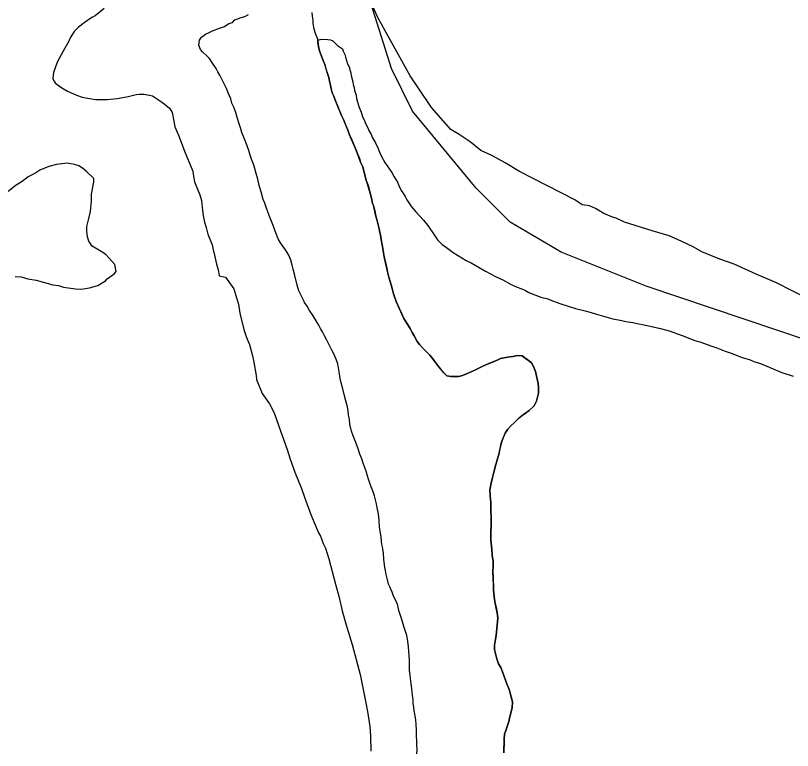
# Model space of a CAD drawing. Extents: x 3172231 to 3210228, y 940198 to 965780.
# Drawn here: x 3178967 to 3179621, y 952471 to 953089 of the extents above; entities that cross this region are included whole.
import ezdxf

# ---------------------------------------------------------------- set-up
doc = ezdxf.new("R2010")
doc.units = 0
doc.layers.add('V-SITE-VEGE', color=7, linetype='Continuous')
doc.layers.add('V-TOPO-SHOR', color=7, linetype='Continuous')

msp = doc.modelspace()

# ---------------------------------------------------------------- linework, layer by layer
at = {"layer": 'V-SITE-VEGE'}
for points in [[(3179041.602, 953094.711), (3179034.125, 953088.497), (3179031.258, 953087.096), (3179024.938, 953082.586), (3179020.051, 953078.923), (3179016.312, 953075.529), (3179013.123, 953070.135), (3179012.244, 953067.859), (3179007.02, 953058.201)], [(3179633.552, 952850.601), (3179607.18, 952864.085), (3179589.924, 952871.374), (3179571.658, 952879.691), (3179559.47, 952883.875), (3179544.241, 952890.126), (3179537.147, 952894.265), (3179523.956, 952900.497), (3179516.851, 952903.618), (3179502.624, 952907.822), (3179479.254, 952915.165), (3179472.149, 952918.286), (3179469.102, 952919.332), (3179461.998, 952922.451), (3179454.903, 952926.592), (3179449.826, 952928.675), (3179443.723, 952929.748), (3179437.647, 952933.879), (3179390.989, 952957.734), (3179378.828, 952964.978), (3179367.675, 952971.192), (3179358.543, 952975.349), (3179349.437, 952982.562), (3179340.322, 952988.759), (3179333.227, 952992.898), (3179327.178, 953000.085), (3179317.089, 953011.386), (3179306.03, 953027.786), (3179298.989, 953038.04), (3179277.931, 953075.93), (3179271.921, 953087.192), (3179266.928, 953098.444)], [(3179317.872, 952800.448), (3179315.586, 952803.137), (3179309.596, 952809.058), (3179306.782, 952812.283), (3179305.029, 952814.788), (3179302.405, 952819.433), (3179300.654, 952822.294), (3179299.085, 952825.683), (3179293.83, 952834.088), (3179289.646, 952842.837), (3179287.209, 952848.369), (3179285.134, 952854.787), (3179284.276, 952858.173), (3179283.07, 952862.273), (3179280.997, 952868.691), (3179277.243, 952885.79), (3179276.742, 952889.171), (3179275.386, 952896.116), (3179274.712, 952900.39), (3179274.218, 952904.482), (3179273.522, 952906.266), (3179273.02, 952909.471), (3179271.47, 952914.995), (3179271.136, 952917.309), (3179270.274, 952920.162), (3179268.224, 952929.068), (3179267.351, 952930.854), (3179266.504, 952935.307), (3179265.476, 952939.403), (3179262.719, 952948.848), (3179262.369, 952949.387), (3179261.162, 952953.485), (3179259.104, 952961.681), (3179257.361, 952965.431), (3179254.59, 952973.277), (3179252.854, 952977.559), (3179247.975, 952988.444), (3179246.591, 952992.37), (3179242.941, 953001.469), (3179241.194, 953004.687), (3179237.723, 953013.606), (3179236.152, 953016.997), (3179234.768, 953020.921), (3179233.551, 953023.954), (3179232.515, 953027.164), (3179232.009, 953030.188), (3179231.153, 953033.752), (3179230.647, 953036.779), (3179229.435, 953040.166), (3179227.196, 953047.654), (3179225.804, 953051.043), (3179224.593, 953054.789), (3179222.855, 953059.069), (3179222.001, 953062.811), (3179221.462, 953066.25), (3179221.482, 953067.986), (3179224.346, 953068.818), (3179229.769, 953068.769), (3179232.048, 953068.461), (3179234.039, 953067.587), (3179237.998, 953063.554), (3179242.257, 953060.947), (3179242.808, 953058.944), (3179244.211, 953056.077), (3179244.76, 953053.79), (3179246.423, 953048.35), (3179248.108, 953045.192), (3179248.377, 953043.197), (3179249.208, 953040.619), (3179249.472, 953038.331), (3179250.855, 953033.183), (3179251.119, 953030.897), (3179251.953, 953028.319), (3179252.213, 953025.748), (3179253.605, 953021.738), (3179253.867, 953019.168), (3179255.803, 953012.299), (3179257.757, 953007.429), (3179258.867, 953003.994), (3179260.546, 953000.267), (3179261.662, 952997.404), (3179263.346, 952994.248), (3179264.183, 952992.241), (3179266.151, 952988.798), (3179267.268, 952985.935), (3179269.797, 952981.63), (3179271.759, 952977.616), (3179273.151, 952973.891), (3179274.548, 952970.739), (3179277.643, 952965.289), (3179283.559, 952956.956), (3179285.525, 952953.229), (3179288.337, 952948.633), (3179289.454, 952945.774), (3179291.415, 952941.758), (3179292.825, 952939.747), (3179294.795, 952936.589), (3179296.196, 952933.721), (3179300.14, 952927.977), (3179303.81, 952923.662), (3179310.314, 952916.754)], [(3179007.02, 953058.201), (3179002.379, 953050.251), (3179000.333, 953044.846), (3178999.158, 953040.861), (3178998.541, 953036.013), (3178999.379, 953034.008), (3179000.505, 953032.284), (3179002.205, 953030.842), (3179006.174, 953027.952), (3179010.719, 953025.341), (3179018.393, 953021.847), (3179023.23, 953020.09), (3179034.346, 953018.275), (3179044.337, 953018.185), (3179052.621, 953018.967), (3179057.481, 953019.778), (3179061.769, 953020.598), (3179068.64, 953022.533), (3179071.208, 953022.795), (3179074.919, 953022.76), (3179079.765, 953021.861), (3179082.325, 953021.267), (3179086.583, 953018.373), (3179090.841, 953015.766), (3179096.505, 953010.863), (3179098.756, 953007.417), (3179100.403, 952999.98), (3179101.216, 952995.12), (3179104.294, 952988.241), (3179109.866, 952973.348), (3179116.293, 952957.876), (3179116.555, 952955.305), (3179117.639, 952949.016), (3179122.105, 952938.129), (3179123.492, 952933.263), (3179124.272, 952924.979), (3179124.805, 952920.69), (3179126.181, 952914.97), (3179127.567, 952910.675), (3179128.944, 952904.955), (3179132.573, 952896.073), (3179133.392, 952891.785), (3179134.219, 952888.635), (3179136.136, 952879.771), (3179137.521, 952874.905), (3179138.332, 952870.045), (3179143.744, 952868.855), (3179146.562, 952864.833), (3179150.796, 952859.086), (3179153.284, 952850.501), (3179154.673, 952846.204), (3179155.746, 952838.489), (3179159.045, 952824.758), (3179161.269, 952818.171), (3179163.784, 952812.154), (3179166.553, 952802.711), (3179167.645, 952797.278), (3179169.541, 952786.128), (3179169.797, 952782.7), (3179174.542, 952770.955), (3179180.744, 952762.335), (3179184.672, 952754.591), (3179188.843, 952742.565), (3179195.526, 952723.951), (3179198.018, 952715.65), (3179201.918, 952704.767), (3179207.501, 952691.013), (3179210.29, 952683.855), (3179215.582, 952669.249), (3179218.374, 952662.374), (3179220.053, 952658.646), (3179222.007, 952653.776), (3179223.694, 952650.905), (3179225.922, 952644.892), (3179227.884, 952640.88), (3179230.66, 952632.006), (3179236.173, 952610.547), (3179239.214, 952599.388), (3179241.964, 952588.23), (3179245.008, 952577.355), (3179250.271, 952559.896), (3179256.894, 952534.716), (3179261.543, 952512.124), (3179263.178, 952503.545), (3179265.062, 952490.968), (3179265.557, 952482.686), (3179266.014, 952470.124)], [(3179042.67, 952865.775), (3179044.113, 952867.473), (3179050.145, 952871.7), (3179051.875, 952873.682), (3179050.786, 952879.402), (3179048.24, 952882.28), (3179043.155, 952887.75), (3179039.182, 952890.353), (3179031.516, 952894.99), (3179028.698, 952899.012), (3179027.59, 952902.733), (3179027.064, 952907.589), (3179027.097, 952911.298), (3179028.872, 952918.134), (3179030.068, 952924.118), (3179031.006, 952932.96), (3179031.055, 952938.667), (3179032.862, 952948.928), (3179032.886, 952951.781), (3179027.228, 952957.255), (3179023.545, 952960.429), (3179020.424, 952962.455), (3179016.723, 952963.63), (3179010.452, 952964.544), (3179001.595, 952963.483), (3178995.015, 952961.828), (3178987.566, 952958.756), (3178983.257, 952955.942), (3178977.809, 952953.136), (3178972.634, 952949.188), (3178967.754, 952946.091), (3178960.856, 952940.73)], [(3179310.314, 952916.754), (3179313.982, 952912.152), (3179319.899, 952903.536), (3179322.152, 952900.089), (3179325.828, 952896.345), (3179329.514, 952893.742), (3179335.185, 952889.413), (3179346.257, 952882.745), (3179350.236, 952880.711), (3179357.052, 952876.939), (3179362.446, 952873.75), (3179370.683, 952869.394), (3179376.938, 952866.482), (3179384.04, 952862.707), (3179387.735, 952860.96), (3179393.422, 952858.625), (3179395.98, 952857.46), (3179398.823, 952856.008), (3179409.061, 952851.918), (3179414.756, 952850.44), (3179417.318, 952849.561), (3179424.998, 952846.636), (3179432.68, 952843.999), (3179438.091, 952842.522), (3179446.351, 952840.449), (3179451.19, 952838.979), (3179455.747, 952837.795), (3179469.409, 952833.675), (3179477.106, 952832.462), (3179480.524, 952831.575), (3179486.223, 952830.668), (3179489.926, 952829.777), (3179495.91, 952828.581), (3179509.585, 952825.603), (3179516.986, 952823.539), (3179527.8, 952819.73)], [(3178966.775, 952869.316), (3178971.909, 952868.982), (3178977.605, 952867.506), (3178984.445, 952866.299), (3178998.396, 952862.463), (3179003.243, 952861.849), (3179007.511, 952860.383), (3179017.487, 952858.865), (3179022.624, 952858.82), (3179029.202, 952859.901), (3179036.356, 952861.835), (3179042.67, 952865.775)], [(3179527.8, 952819.73), (3179538.324, 952815.64), (3179542.595, 952814.458), (3179552.837, 952810.657), (3179556.822, 952809.477), (3179563.933, 952806.557), (3179569.909, 952804.507), (3179577.304, 952801.584), (3179584.988, 952799.231), (3179588.115, 952797.775), (3179593.811, 952796.297), (3179611.725, 952788.713), (3179621.115, 952785.485)], [(3179377.905, 952468.737), (3179378.011, 952480.29), (3179378.404, 952484.376), (3179379.5, 952487.386), (3179381.88, 952495.009), (3179382.984, 952499.087), (3179384.833, 952506.713), (3179385.056, 952511.688), (3179382.308, 952522.02), (3179379.877, 952528.088), (3179377.448, 952534.689), (3179375.191, 952540.399), (3179373.442, 952543.614), (3179372.06, 952547.893), (3179369.821, 952555.734), (3179370.032, 952559.288), (3179370.419, 952562.661), (3179371.351, 952567.451), (3179372.326, 952576.507), (3179372.727, 952581.66), (3179372.578, 952584.683), (3179370.538, 952594.657), (3179370.032, 952597.682), (3179369.041, 952605.867), (3179369.078, 952609.777), (3179368.65, 952621.158), (3179368.871, 952625.778), (3179368.906, 952629.688), (3179367.89, 952634.853), (3179367.757, 952640.01), (3179366.94, 952647.659), (3179366.999, 952654.235), (3179367.23, 952660.1), (3179367.118, 952666.855), (3179366.809, 952672.014), (3179366.876, 952679.3), (3179366.217, 952684.994), (3179366.088, 952689.973), (3179367.204, 952695.474), (3179369.057, 952703.633), (3179370.716, 952710.016), (3179372.187, 952715.157), (3179373.651, 952719.765), (3179375.877, 952729.878), (3179378.791, 952737.492), (3179381.132, 952740.849), (3179383.291, 952743.495), (3179386.697, 952746.663), (3179390.285, 952750.186), (3179393.15, 952752.469), (3179396.013, 952754.399), (3179399.054, 952756.678), (3179403.357, 952760.551), (3179405.35, 952764.62), (3179407.011, 952771.36), (3179407.056, 952776.161), (3179406.73, 952779.362), (3179404.336, 952789.516), (3179402.773, 952793.62), (3179401.026, 952796.835), (3179398.557, 952798.814), (3179393.258, 952802.594), (3179389.351, 952802.809), (3179385.255, 952801.957), (3179380.805, 952801.466), (3179374.929, 952800.276), (3179372.248, 952798.879), (3179364.758, 952795.926), (3179360.652, 952794.187), (3179354.043, 952790.869), (3179350.298, 952789.305), (3179346.369, 952787.386), (3179342.978, 952785.995), (3179339.949, 952785.135), (3179333.373, 952785.196), (3179330.002, 952785.938), (3179327.532, 952787.916), (3179323.139, 952793.466), (3179317.872, 952800.448)]]:
    msp.add_lwpolyline(points, dxfattribs=at)
at = {"layer": 'V-TOPO-SHOR'}
for points in [[(3181198.294, 952087.423), (3181048.714, 952023.372), (3180977.099, 952009.233), (3180930.573, 952009.348), (3180905.547, 952020.147), (3180851.96, 952059.648), (3180616.129, 952214.127), (3180491.052, 952289.595), (3180441.017, 952318.35), (3180344.5, 952365.116), (3180262.291, 952408.267), (3180147.959, 952487.287), (3180033.636, 952569.886), (3179951.461, 952627.353), (3179926.453, 952645.31), (3179840.735, 952717.101), (3179690.614, 952796.21), (3179497.509, 952861.109), (3179426.001, 952889.917), (3179383.116, 952915.076), (3179354.555, 952943.779), (3179301.03, 953008.333), (3179283.223, 953044.166), (3179237.06, 953191.019)], [(3179225.292, 952822.812), (3179223.719, 952825.671), (3179222.322, 952828.528), (3179220.043, 952831.928), (3179217.415, 952836.216), (3179214.435, 952840.689), (3179212.336, 952844.441), (3179210.233, 952847.482), (3179209.883, 952848.197), (3179206.921, 952854.624), (3179205.524, 952857.302), (3179203.97, 952862.115), (3179201.91, 952870.133), (3179200.716, 952875.478), (3179199.858, 952878.864), (3179198.821, 952882.073), (3179198.825, 952882.605), (3179196.913, 952887.244), (3179194.287, 952891.713), (3179190.076, 952897.617), (3179188.153, 952901.013), (3179186.066, 952906.01), (3179183.814, 952912.25), (3179182.075, 952916.356), (3179181.032, 952919.209), (3179178.608, 952925.986), (3179176.699, 952930.981), (3179175.484, 952934.192), (3179173.586, 952940.431), (3179172.038, 952945.956), (3179171.02, 952951.119), (3179169.641, 952955.932), (3179168.781, 952958.961), (3179167.745, 952962.17), (3179167.405, 952963.952), (3179165.664, 952968.056), (3179164.452, 952971.446), (3179163.243, 952975.365), (3179162.205, 952978.399), (3179160.991, 952981.61), (3179159.43, 952985.712), (3179157.341, 952990.531), (3179156.481, 952993.56), (3179155.275, 952997.66), (3179153.548, 953003.186), (3179152.342, 953007.286), (3179150.605, 953011.744), (3179149.036, 953015.138), (3179148.18, 953018.699), (3179146.094, 953023.696), (3179144.703, 953026.91), (3179143.132, 953030.301), (3179140.865, 953034.766), (3179138.946, 953038.694), (3179137.369, 953041.375), (3179135.796, 953044.234), (3179132.114, 953049.599), (3179130.365, 953052.639), (3179127.897, 953054.971), (3179124.901, 953057.666), (3179124.372, 953058.203), (3179122.791, 953060.351), (3179121.403, 953063.919), (3179121.974, 953068.003), (3179123.42, 953070.655), (3179126.822, 953073.112), (3179130.033, 953074.505), (3179132.712, 953075.902), (3179132.89, 953075.9), (3179132.89, 953075.9), (3179138.602, 953078.337), (3179142.88, 953079.717), (3179146.456, 953082.175), (3179149.487, 953083.035), (3179151.461, 953085.149), (3179153.245, 953085.845), (3179156.991, 953087.053), (3179159.844, 953088.094), (3179163.057, 953089.664)], [(3179216.401, 953091.481), (3179216.727, 953088.278), (3179217.231, 953085.075), (3179217.202, 953082.054), (3179217.874, 953077.78), (3179219.43, 953073.143)], [(3179219.43, 953073.143), (3179220.995, 953069.219), (3179222.001, 953062.811), (3179222.855, 953059.069), (3179224.593, 953054.789), (3179225.804, 953051.043), (3179227.194, 953047.654), (3179228.226, 953044.088), (3179229.435, 953040.166), (3179230.647, 953036.779), (3179231.153, 953033.752), (3179232.009, 953030.188), (3179232.515, 953027.164), (3179233.551, 953023.954), (3179234.768, 953020.921), (3179236.152, 953016.997), (3179237.721, 953013.606), (3179239.112, 953010.036), (3179241.194, 953004.687), (3179242.941, 953001.469), (3179245.026, 952996.296), (3179246.591, 952992.37), (3179247.975, 952988.446), (3179249.892, 952984.164), (3179251.285, 952980.95), (3179252.854, 952977.559), (3179254.59, 952973.277), (3179256.323, 952968.462), (3179257.361, 952965.431), (3179259.104, 952961.681), (3179261.162, 952953.485), (3179262.369, 952949.387), (3179262.719, 952948.848), (3179263.581, 952945.997), (3179265.476, 952939.403), (3179265.648, 952938.69), (3179266.504, 952935.305), (3179267.351, 952930.854), (3179268.224, 952929.068), (3179269.25, 952924.614), (3179270.274, 952920.162), (3179271.136, 952917.309), (3179271.47, 952914.995), (3179273.02, 952909.471), (3179273.522, 952906.266), (3179274.218, 952904.482), (3179274.712, 952900.39), (3179275.386, 952896.116), (3179276.066, 952892.911), (3179276.742, 952889.171), (3179277.243, 952885.79), (3179278.437, 952880.269), (3179279.289, 952876.351), (3179279.973, 952873.322), (3179280.997, 952868.691), (3179283.07, 952862.273), (3179284.276, 952858.173), (3179285.134, 952854.787), (3179287.209, 952848.369), (3179289.646, 952842.837), (3179291.737, 952838.375), (3179293.83, 952834.088), (3179296.808, 952829.261), (3179299.085, 952825.685), (3179300.654, 952822.294), (3179302.405, 952819.433), (3179305.029, 952814.788), (3179306.782, 952812.283), (3179309.596, 952809.058), (3179315.586, 952803.137), (3179317.872, 952800.448), (3179319.803, 952797.941), (3179323.139, 952793.466), (3179325.07, 952790.962), (3179327.532, 952787.916), (3179330.002, 952785.938), (3179333.373, 952785.196), (3179336.926, 952785.164), (3179339.949, 952785.135), (3179342.978, 952785.995), (3179346.369, 952787.386), (3179350.298, 952789.305), (3179354.043, 952790.869), (3179357.259, 952792.44), (3179360.652, 952794.187), (3179364.756, 952795.926), (3179368.324, 952797.314), (3179372.248, 952798.879), (3179374.929, 952800.276), (3179380.805, 952801.466), (3179385.255, 952801.957), (3179389.351, 952802.809), (3179393.258, 952802.594), (3179395.73, 952800.794), (3179398.557, 952798.814), (3179401.026, 952796.835), (3179402.773, 952793.62), (3179404.336, 952789.516), (3179406.73, 952779.362), (3179407.056, 952776.161), (3179407.013, 952771.36)], [(3179304.662, 952467.816), (3179304.875, 952471.547), (3179304.732, 952475.459), (3179304.764, 952479.014), (3179304.441, 952482.393), (3179304.48, 952486.659), (3179304.492, 952487.905), (3179304, 952492.529), (3179303.683, 952496.443), (3179302.675, 952502.853), (3179302.505, 952503.742), (3179302.184, 952507.299), (3179301.678, 952510.326), (3179301.529, 952513.527), (3179301.365, 952514.951), (3179300.695, 952519.401), (3179300.371, 952522.782), (3179299.876, 952526.874), (3179299.204, 952531.146), (3179299.055, 952534.171), (3179299.055, 952534.171), (3179298.557, 952538.085), (3179298.606, 952543.418), (3179298.459, 952546.619), (3179297.815, 952554.09), (3179297.496, 952558.004), (3179297.185, 952562.628), (3179296.163, 952567.437), (3179295.124, 952570.646), (3179293.912, 952574.033), (3179292.536, 952578.846), (3179291.325, 952582.59), (3179289.425, 952588.474), (3179288.575, 952592.57), (3179287.535, 952595.601), (3179285.091, 952600.424), (3179283.879, 952603.811), (3179281.964, 952608.274), (3179280.919, 952610.594), (3179280.065, 952614.336), (3179278.861, 952618.79), (3179278.359, 952622.172), (3179277.847, 952624.488), (3179277.34, 952627.158), (3179277.024, 952631.426), (3179276.539, 952636.587), (3179276.039, 952640.325), (3179275.877, 952642.103), (3179275.187, 952644.243), (3179274.853, 952646.555), (3179274.536, 952650.649), (3179273.686, 952654.921), (3179273.366, 952658.835), (3179272.881, 952663.994), (3179272.555, 952667.197), (3179272.058, 952671.113), (3179271.382, 952674.85), (3179270.702, 952678.057), (3179269.846, 952681.621), (3179268.988, 952685.004), (3179267.95, 952688.215), (3179266.213, 952692.498), (3179265.174, 952695.529), (3179263.79, 952699.629), (3179262.752, 952702.662), (3179262.07, 952705.689), (3179259.641, 952712.288), (3179258.254, 952716.033), (3179256.69, 952719.959), (3179254.961, 952725.307), (3179252.704, 952731.017), (3179250.967, 952735.475), (3179249.757, 952739.221), (3179248.391, 952745.277), (3179247.893, 952749.014), (3179247.22, 952752.93), (3179246.892, 952755.955), (3179246.394, 952759.871), (3179245.018, 952764.862), (3179243.468, 952770.207), (3179242.268, 952774.84), (3179240.893, 952780.009), (3179240.215, 952783.568), (3179239.54, 952787.486), (3179238.874, 952792.469), (3179238.194, 952795.852), (3179237.158, 952798.883), (3179235.071, 952803.88), (3179233.148, 952807.454), (3179230.879, 952811.919), (3179228.786, 952816.381), (3179227.037, 952819.421), (3179225.292, 952822.812)], [(3179407.013, 952771.36), (3179405.35, 952764.62), (3179403.357, 952760.551), (3179399.054, 952756.68), (3179396.013, 952754.399), (3179393.15, 952752.469), (3179390.285, 952750.186), (3179386.697, 952746.663), (3179383.291, 952743.495), (3179381.132, 952740.849), (3179378.791, 952737.492), (3179377.333, 952733.595), (3179375.877, 952729.878), (3179374.579, 952724.023), (3179373.651, 952719.765), (3179372.187, 952715.157), (3179370.716, 952710.016), (3179369.057, 952703.633), (3179368.316, 952700.262), (3179367.204, 952695.474), (3179366.088, 952689.973), (3179366.219, 952684.994), (3179366.876, 952679.3), (3179366.849, 952676.28), (3179366.809, 952672.014), (3179367.118, 952666.855), (3179367.232, 952660.1), (3179366.999, 952654.235), (3179366.94, 952647.659), (3179367.757, 952640.01), (3179367.888, 952634.853), (3179368.23, 952633.427), (3179368.906, 952629.688), (3179368.871, 952625.778), (3179368.65, 952621.158), (3179368.785, 952616.535), (3179368.928, 952612.802), (3179369.078, 952609.777), (3179369.041, 952605.867), (3179370.032, 952597.682), (3179370.538, 952594.657), (3179371.56, 952589.848), (3179372.578, 952584.683), (3179372.727, 952581.66), (3179372.326, 952576.507), (3179371.939, 952573.134), (3179371.351, 952567.451), (3179370.419, 952562.661), (3179370.032, 952559.288), (3179369.821, 952555.734), (3179370.853, 952551.993), (3179372.06, 952547.893), (3179373.442, 952543.614), (3179375.191, 952540.399), (3179377.448, 952534.689), (3179379.875, 952528.088), (3179382.308, 952522.022), (3179384.028, 952515.786), (3179385.056, 952511.688), (3179384.833, 952506.713), (3179382.984, 952499.087), (3179381.88, 952495.009), (3179380.782, 952491.642), (3179379.5, 952487.386), (3179378.404, 952484.376), (3179378.011, 952480.29), (3179377.972, 952476.024), (3179377.933, 952471.936), (3179377.905, 952468.737)]]:
    msp.add_lwpolyline(points, dxfattribs=at)

doc.saveas('drawing.dxf')
